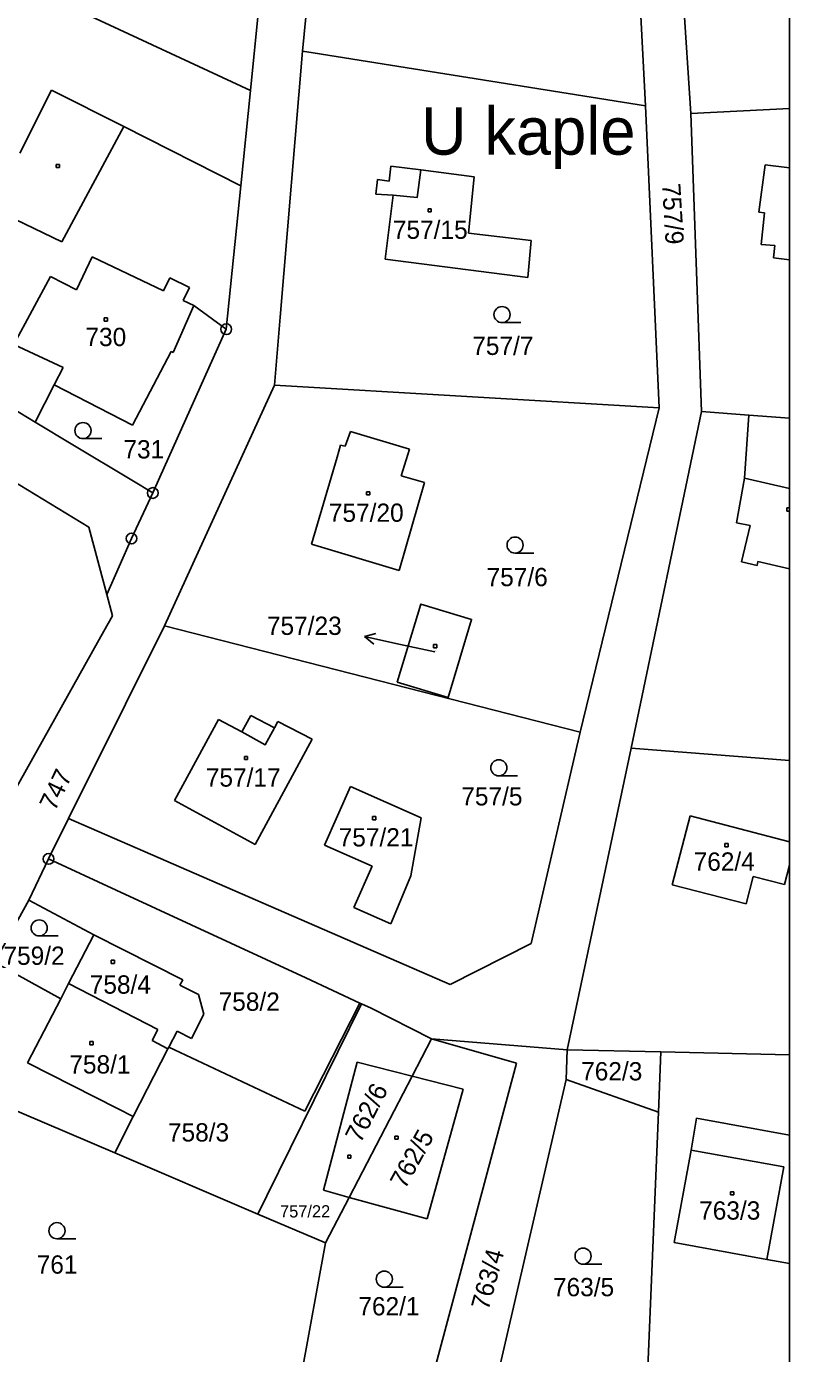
# Model space of a CAD drawing. Extents: x -468021 to -466942, y -1130484 to -1128584.
# Drawn here: x -467012.6 to -466941.7, y -1128824.5 to -1128701.2 of the extents above; entities that cross this region are included whole.
import ezdxf

# ---------------------------------------------------------------- set-up
doc = ezdxf.new("R2010")
doc.units = 0
doc.layers.add('Default', color=7, linetype='Continuous')
doc.layers.add('DKM', color=7, linetype='Continuous')

msp = doc.modelspace()

# ---------------------------------------------------------------- linework, layer by layer
at = {"layer": 'Default'}
msp.add_lwpolyline([(-468020.6, -1128583.91), (-466941.68, -1128583.91), (-466941.68, -1130484.41), (-468020.6, -1130484.41)], close=True, dxfattribs=at)
at = {"layer": 'DKM'}
for p, q in [((-466956.78, -1128676.23), (-466955.06, -1128708.53)), ((-466991.79, -1128707.11), (-466988.79, -1128677.59)), ((-466986.94, -1128703.44), (-466984.97, -1128682.98)), ((-466952.47, -1128684.89), (-466950.86, -1128709.24)), ((-467036.09, -1128686.49), (-466991.79, -1128707.11)), ((-466986.94, -1128703.44), (-466989.03, -1128728.17)), ((-466985.96, -1128703.6), (-466986.94, -1128703.44)), ((-466955.06, -1128708.53), (-466985.96, -1128703.6)), ((-467013.23, -1128712.92), (-467010.27, -1128707.07)), ((-467010.27, -1128707.07), (-467003.56, -1128710.46)), ((-466992.69, -1128715.95), (-466991.79, -1128707.11)), ((-466953.8, -1128736.6), (-466955.06, -1128708.53)), ((-466950.86, -1128709.24), (-466941.68, -1128708.79)), ((-466949.85, -1128736.93), (-466950.86, -1128709.24)), ((-467003.56, -1128710.46), (-467009.33, -1128721.17)), ((-467003.56, -1128710.46), (-466992.69, -1128715.95)), ((-467009.84, -1128713.97), (-467009.54, -1128713.97)), ((-467009.84, -1128714.27), (-467009.84, -1128713.97)), ((-467009.54, -1128714.27), (-467009.84, -1128714.27)), ((-467009.54, -1128713.97), (-467009.54, -1128714.27)), ((-466978.88, -1128715.53), (-466978.74, -1128714.14)), ((-466978.74, -1128714.14), (-466975.96, -1128714.49)), ((-466975.96, -1128714.49), (-466970.98, -1128715.12)), ((-466944.54, -1128718.4), (-466943.95, -1128714)), ((-466943.95, -1128714), (-466941.68, -1128714.28)), ((-466992.69, -1128715.95), (-466994.04, -1128729.29)), ((-466980.13, -1128716.74), (-466979.98, -1128715.39)), ((-466979.98, -1128715.39), (-466978.88, -1128715.53)), ((-466970.98, -1128715.12), (-466971.52, -1128720.36)), ((-466978.53, -1128716.84), (-466980.13, -1128716.74)), ((-466979.28, -1128722.79), (-466978.53, -1128716.84)), ((-467009.33, -1128721.17), (-467015.82, -1128718.04)), ((-466975.28, -1128718.09), (-466974.98, -1128718.09)), ((-466975.28, -1128718.39), (-466975.28, -1128718.09)), ((-466974.98, -1128718.39), (-466975.28, -1128718.39)), ((-466974.98, -1128718.09), (-466974.98, -1128718.39)), ((-466944.01, -1128718.47), (-466944.54, -1128718.4)), ((-466944.3, -1128721.43), (-466944.01, -1128718.47)), ((-466971.52, -1128720.36), (-466965.68, -1128721.03)), ((-466965.68, -1128721.03), (-466966.01, -1128724.47)), ((-466943.03, -1128721.52), (-466944.3, -1128721.43)), ((-466943.17, -1128722.65), (-466943.03, -1128721.52)), ((-467006.51, -1128722.56), (-467007.96, -1128725.64)), ((-466999.87, -1128725.73), (-467006.51, -1128722.56)), ((-466966.01, -1128724.47), (-466979.28, -1128722.79)), ((-466941.68, -1128722.84), (-466943.17, -1128722.65)), ((-467010.39, -1128724.39), (-467013.78, -1128730.72)), ((-467007.96, -1128725.64), (-467010.39, -1128724.39)), ((-466999.28, -1128724.51), (-466999.87, -1128725.73)), ((-466997.45, -1128725.4), (-466999.28, -1128724.51)), ((-466998.04, -1128726.61), (-466997.45, -1128725.4)), ((-466998.96, -1128731.46), (-466997.05, -1128727.09)), ((-466997.05, -1128727.09), (-466998.04, -1128726.61)), ((-466994.04, -1128729.29), (-466997.05, -1128727.09)), ((-467028.6, -1128727.82), (-467011.81, -1128737.92)), ((-467005.39, -1128728.23), (-467005.09, -1128728.23)), ((-467005.39, -1128728.53), (-467005.39, -1128728.23)), ((-467005.09, -1128728.23), (-467005.09, -1128728.53)), ((-466989.03, -1128728.17), (-466989.56, -1128734.48)), ((-467005.09, -1128728.53), (-467005.39, -1128728.53)), ((-466994.04, -1128729.29), (-467000.21, -1128743.04)), ((-466968.4, -1128728.68), (-466966.65, -1128728.68)), ((-467013.78, -1128730.72), (-467009.2, -1128732.86)), ((-467002.77, -1128738.2), (-466999.16, -1128731.35)), ((-466999.16, -1128731.35), (-466998.96, -1128731.46)), ((-467009.2, -1128732.86), (-467010.03, -1128734.46)), ((-467010.03, -1128734.46), (-467011.81, -1128737.92)), ((-467010.03, -1128734.46), (-467002.77, -1128738.2)), ((-466999.79, -1128756.85), (-466989.56, -1128734.48)), ((-466989.56, -1128734.48), (-466953.8, -1128736.6)), ((-467027.27, -1128735.26), (-467006.82, -1128747.7)), ((-466953.8, -1128736.6), (-466961.15, -1128766.75)), ((-466956.4, -1128768.21), (-466949.85, -1128736.93)), ((-466949.85, -1128736.93), (-466945.46, -1128737.27)), ((-467011.81, -1128737.92), (-467008.31, -1128740.03)), ((-466945.46, -1128737.27), (-466945.85, -1128743.13)), ((-466945.46, -1128737.27), (-466941.68, -1128737.56)), ((-467007.36, -1128739.46), (-467005.61, -1128739.46)), ((-466982.48, -1128738.81), (-466982.99, -1128740.17)), ((-466977.01, -1128740.45), (-466982.48, -1128738.81)), ((-467008.31, -1128740.03), (-467002.83, -1128743.33)), ((-466983.41, -1128740.05), (-466983.74, -1128741.19)), ((-466982.99, -1128740.17), (-466983.41, -1128740.05)), ((-466977.77, -1128742.91), (-466977.01, -1128740.45)), ((-466983.74, -1128741.19), (-466986.1, -1128749.28)), ((-467000.21, -1128743.04), (-467000.87, -1128744.51)), ((-466975.62, -1128743.53), (-466977.77, -1128742.91)), ((-466945.85, -1128743.13), (-466946.61, -1128747.29)), ((-466945.85, -1128743.13), (-466941.68, -1128744.08)), ((-467000.87, -1128744.51), (-467002.85, -1128748.74)), ((-467002.83, -1128743.33), (-467000.87, -1128744.51)), ((-466981, -1128744.39), (-466980.7, -1128744.39)), ((-466981, -1128744.69), (-466981, -1128744.39)), ((-466980.7, -1128744.39), (-466980.7, -1128744.69)), ((-466977.96, -1128751.7), (-466975.62, -1128743.53)), ((-466980.7, -1128744.69), (-466981, -1128744.69)), ((-466941.92, -1128745.89), (-466941.68, -1128745.89)), ((-466941.92, -1128746.19), (-466941.92, -1128745.89)), ((-466941.68, -1128746.19), (-466941.92, -1128746.19)), ((-467006.82, -1128747.7), (-467005.15, -1128753.95)), ((-466946.61, -1128747.29), (-466945.35, -1128747.54)), ((-466946.13, -1128750.91), (-466945.35, -1128747.54)), ((-467002.85, -1128748.74), (-467005.15, -1128753.95)), ((-466986.1, -1128749.28), (-466977.96, -1128751.7)), ((-466967.19, -1128750.1), (-466965.44, -1128750.1)), ((-466944.7, -1128751.25), (-466946.13, -1128750.91)), ((-466944.62, -1128750.88), (-466944.7, -1128751.25)), ((-466941.68, -1128751.56), (-466944.62, -1128750.88)), ((-467005.15, -1128753.95), (-467004.62, -1128755.93)), ((-467004.62, -1128755.93), (-467005.41, -1128757.34)), ((-467003.41, -1128764.13), (-466999.79, -1128756.85)), ((-466961.15, -1128766.75), (-466999.79, -1128756.85)), ((-467005.41, -1128757.34), (-467014.38, -1128773.37)), ((-466981.2, -1128757.86), (-466980.12, -1128757.58)), ((-466978.27, -1128758.49), (-466981.2, -1128757.86)), ((-466981.2, -1128757.86), (-466980.33, -1128758.56)), ((-466974.66, -1128759.26), (-466978.27, -1128758.49)), ((-466974.76, -1128758.6), (-466974.46, -1128758.6)), ((-466974.76, -1128758.9), (-466974.76, -1128758.6)), ((-466974.46, -1128758.9), (-466974.76, -1128758.9)), ((-466974.46, -1128758.6), (-466974.46, -1128758.9)), ((-467008.69, -1128774.76), (-467003.41, -1128764.13)), ((-466992.59, -1128766.7), (-466991.77, -1128765.2)), ((-466991.77, -1128765.2), (-466989.56, -1128766.34)), ((-466998.84, -1128773.09), (-466994.75, -1128765.57)), ((-466994.75, -1128765.57), (-466992.59, -1128766.7)), ((-466989.56, -1128766.34), (-466989.24, -1128765.75)), ((-466989.24, -1128765.75), (-466986.05, -1128767.4)), ((-466986.05, -1128767.4), (-466991.34, -1128777.17)), ((-466961.15, -1128766.75), (-466965.68, -1128786.38)), ((-466992.35, -1128768.99), (-466992.05, -1128768.99)), ((-466992.35, -1128769.29), (-466992.35, -1128768.99)), ((-466992.05, -1128768.99), (-466992.05, -1128769.29)), ((-466962.35, -1128796.27), (-466956.4, -1128768.21)), ((-466956.4, -1128768.21), (-466941.68, -1128769.36)), ((-466992.05, -1128769.29), (-466992.35, -1128769.29)), ((-466968.7, -1128770.8), (-466966.95, -1128770.8)), ((-466984.9, -1128777.24), (-466982.49, -1128771.8)), ((-466982.49, -1128771.8), (-466975.93, -1128774.71)), ((-466991.34, -1128777.17), (-466998.84, -1128773.09)), ((-467008.69, -1128774.76), (-467010.56, -1128778.52)), ((-466973.24, -1128790.2), (-467008.69, -1128774.76)), ((-466980.43, -1128774.58), (-466980.13, -1128774.58)), ((-466980.43, -1128774.88), (-466980.43, -1128774.58)), ((-466980.13, -1128774.88), (-466980.43, -1128774.88)), ((-466980.13, -1128774.58), (-466980.13, -1128774.88)), ((-466975.93, -1128774.71), (-466976.88, -1128780.08)), ((-466952.58, -1128780.93), (-466950.91, -1128774.52)), ((-466950.91, -1128774.52), (-466941.68, -1128776.92)), ((-466980.48, -1128779.2), (-466984.9, -1128777.24)), ((-466947.68, -1128777.08), (-466947.38, -1128777.08)), ((-466947.68, -1128777.38), (-466947.68, -1128777.08)), ((-466947.38, -1128777.38), (-466947.68, -1128777.38)), ((-466947.38, -1128777.08), (-466947.38, -1128777.38)), ((-467010.56, -1128778.52), (-467012.4, -1128782.36)), ((-467010.56, -1128778.52), (-467004.26, -1128781.43)), ((-466982.18, -1128783.02), (-466980.48, -1128779.2)), ((-466976.88, -1128780.08), (-466978.73, -1128784.55)), ((-466945.06, -1128780.14), (-466945.7, -1128782.68)), ((-466942.15, -1128780.9), (-466945.06, -1128780.14)), ((-466941.68, -1128779.11), (-466942.15, -1128780.9)), ((-467004.26, -1128781.43), (-466986.65, -1128789.58)), ((-466945.7, -1128782.68), (-466952.58, -1128780.93)), ((-467015.59, -1128788.12), (-467012.4, -1128782.36)), ((-467012.4, -1128782.36), (-467006.35, -1128785.58)), ((-466978.73, -1128784.55), (-466982.18, -1128783.02)), ((-467011.43, -1128785.68), (-467009.68, -1128785.68)), ((-467008.69, -1128790.1), (-467006.35, -1128785.58)), ((-467006.35, -1128785.58), (-466998.09, -1128789.76)), ((-466965.68, -1128786.38), (-466973.24, -1128790.2)), ((-467015.59, -1128788.12), (-467009.42, -1128791.52)), ((-467004.73, -1128787.94), (-467004.43, -1128787.94)), ((-467004.73, -1128788.24), (-467004.73, -1128787.94)), ((-467004.43, -1128788.24), (-467004.73, -1128788.24)), ((-467004.43, -1128787.94), (-467004.43, -1128788.24)), ((-467009.42, -1128791.52), (-467008.69, -1128790.1)), ((-467000.41, -1128794.37), (-467008.69, -1128790.1)), ((-466998.09, -1128789.76), (-466998.34, -1128790.24)), ((-466986.65, -1128789.58), (-466981.62, -1128791.91)), ((-466998.34, -1128790.24), (-466996.61, -1128791.12)), ((-466996.61, -1128791.12), (-466996.12, -1128792.96)), ((-467012.53, -1128797.48), (-467009.42, -1128791.52)), ((-466990.27, -1128809.84), (-466981.46, -1128791.98)), ((-466986.72, -1128801.95), (-466981.62, -1128791.91)), ((-466981.62, -1128791.91), (-466981.46, -1128791.98)), ((-466981.46, -1128791.98), (-466980.56, -1128792.4)), ((-466980.56, -1128792.4), (-466974.97, -1128795.25)), ((-466996.12, -1128792.96), (-466997.26, -1128795.2)), ((-467000.94, -1128795.4), (-467000.41, -1128794.37)), ((-466998.61, -1128794.51), (-466999.39, -1128796.02)), ((-466997.26, -1128795.2), (-466998.61, -1128794.51)), ((-467006.72, -1128795.48), (-467006.42, -1128795.48)), ((-467006.72, -1128795.78), (-467006.72, -1128795.48)), ((-467006.42, -1128795.78), (-467006.72, -1128795.78)), ((-467006.42, -1128795.48), (-467006.42, -1128795.78)), ((-466999.46, -1128796.16), (-467002.68, -1128802.46)), ((-466999.46, -1128796.16), (-467000.94, -1128795.4)), ((-466999.39, -1128796.02), (-466999.46, -1128796.16)), ((-466999.39, -1128796.02), (-466986.72, -1128801.95)), ((-466974.97, -1128795.25), (-466976.76, -1128798.7)), ((-466974.97, -1128795.25), (-466967.06, -1128797.49)), ((-466962.35, -1128796.27), (-466974.97, -1128795.25)), ((-466962.35, -1128796.27), (-466962.44, -1128799.03)), ((-466962.35, -1128796.27), (-466953.64, -1128796.46)), ((-467012.53, -1128797.48), (-467004.14, -1128801.72)), ((-466981.86, -1128797.4), (-466985, -1128809.31)), ((-466976.76, -1128798.7), (-466981.86, -1128797.4)), ((-466967.06, -1128797.49), (-466977.55, -1128836.65)), ((-466953.87, -1128802.05), (-466953.64, -1128796.46)), ((-466953.64, -1128796.46), (-466941.68, -1128796.72)), ((-467004.41, -1128805.84), (-467021.4, -1128798.6)), ((-466976.76, -1128798.7), (-466982.61, -1128809.97)), ((-466972.03, -1128799.9), (-466976.76, -1128798.7)), ((-466975.36, -1128811.97), (-466972.03, -1128799.9)), ((-466971.56, -1128838.36), (-466962.44, -1128799.03)), ((-466962.44, -1128799.03), (-466953.87, -1128802.05)), ((-467002.68, -1128802.46), (-467004.41, -1128805.84)), ((-467004.14, -1128801.72), (-467002.68, -1128802.46)), ((-466953.87, -1128802.05), (-466955.21, -1128834.24)), ((-466950.83, -1128805.57), (-466950.32, -1128802.6)), ((-466950.32, -1128802.6), (-466941.68, -1128804.2)), ((-466978.36, -1128804.27), (-466978.06, -1128804.27)), ((-466978.36, -1128804.57), (-466978.36, -1128804.27)), ((-466978.06, -1128804.57), (-466978.36, -1128804.57)), ((-466978.06, -1128804.27), (-466978.06, -1128804.57)), ((-466991.1, -1128811.52), (-467004.41, -1128805.84)), ((-466982.75, -1128806.04), (-466982.45, -1128806.04)), ((-466982.75, -1128806.34), (-466982.75, -1128806.04)), ((-466982.45, -1128806.04), (-466982.45, -1128806.34)), ((-466952.41, -1128814.18), (-466950.83, -1128805.57)), ((-466950.83, -1128805.57), (-466942.21, -1128807.14)), ((-466982.45, -1128806.34), (-466982.75, -1128806.34)), ((-466942.21, -1128807.14), (-466943.78, -1128815.76)), ((-466991.1, -1128811.52), (-466990.27, -1128809.84)), ((-466985, -1128809.31), (-466982.61, -1128809.97)), ((-466947.17, -1128809.45), (-466946.87, -1128809.45)), ((-466947.17, -1128809.75), (-466947.17, -1128809.45)), ((-466946.87, -1128809.75), (-466947.17, -1128809.75)), ((-466946.87, -1128809.45), (-466946.87, -1128809.75)), ((-466982.61, -1128809.97), (-466984.8, -1128814.2)), ((-466982.61, -1128809.97), (-466975.36, -1128811.97)), ((-466984.8, -1128814.2), (-466991.1, -1128811.52)), ((-467009.78, -1128813.82), (-467008.03, -1128813.82)), ((-466987.07, -1128826.6), (-466984.8, -1128814.2)), ((-466943.78, -1128815.76), (-466952.41, -1128814.18)), ((-466941.68, -1128816.12), (-466943.78, -1128815.76)), ((-466960.87, -1128816.18), (-466959.12, -1128816.18)), ((-466979.35, -1128818.32), (-466977.6, -1128818.32))]:
    msp.add_line(p, q, dxfattribs=at)
for points in [[(-466975.96, -1128714.49), (-466976.28, -1128717.04), (-466978.53, -1128716.84)], [(-466978.14, -1128762.1), (-466975.95, -1128754.84), (-466971.23, -1128756.26), (-466973.41, -1128763.51), (-466978.14, -1128762.1)], [(-466992.59, -1128766.7), (-466990.43, -1128767.92), (-466989.56, -1128766.34)]]:
    msp.add_lwpolyline(points, dxfattribs=at)
for centre, radius in [((-466968.4, -1128727.93), 0.75), ((-466994.04, -1128729.29), 0.5), ((-466994.04, -1128729.29), 0.01), ((-467007.36, -1128738.71), 0.75), ((-467000.87, -1128744.51), 0.5), ((-467000.87, -1128744.51), 0.01), ((-467002.85, -1128748.74), 0.5), ((-467002.85, -1128748.74), 0.01), ((-466967.19, -1128749.35), 0.75), ((-466968.7, -1128770.05), 0.75), ((-467010.56, -1128778.52), 0.5), ((-467010.56, -1128778.52), 0.01), ((-467011.43, -1128784.93), 0.75), ((-467009.78, -1128813.07), 0.75), ((-466960.87, -1128815.43), 0.75), ((-466979.35, -1128817.57), 0.75)]:
    msp.add_circle(centre, radius, dxfattribs=at)

# ---------------------------------------------------------------- texts
for s, height, p in [('U kaple', 4.4, (-466975.94, -1128713.07)), ('757/15', 1.7, (-466978.55, -1128720.89)), ('730', 1.7, (-467007.13, -1128730.86)), ('757/7', 1.7, (-466971.17, -1128731.68)), ('731', 1.7, (-467003.6, -1128741.3)), ('757/20', 1.7, (-466984.5, -1128747.19)), ('757/6', 1.7, (-466969.84, -1128753.17)), ('757/23', 1.7, (-466990.26, -1128757.7)), ('757/23', 0.1, (-466974.92, -1128759.26)), ('757/17', 1.7, (-466995.94, -1128771.8)), ('757/5', 1.7, (-466972.19, -1128773.55)), ('757/21', 1.7, (-466983.59, -1128777.36)), ('759/2', 1.7, (-467014.75, -1128788.36)), ('758/4', 1.7, (-467006.73, -1128791.04)), ('758/2', 1.7, (-466994.75, -1128792.63)), ('758/1', 1.7, (-467008.63, -1128798.46)), ('762/3', 1.7, (-466961.05, -1128799.1)), ('758/3', 1.7, (-466999.46, -1128804.78)), ('757/22', 1.14, (-466989.04, -1128811.84)), ('763/3', 1.7, (-466950.08, -1128812.04)), ('761', 1.7, (-467011.66, -1128817.06)), ('763/5', 1.7, (-466963.67, -1128819.16)), ('762/1', 1.7, (-466981.76, -1128820.94))]:
    msp.add_text(s, height=height, dxfattribs=at).set_placement(p)
for s, rotation, p in [('757/9', 273.4566, (-466953.53, -1128715.78)), ('747', 64.0786, (-467009.96, -1128774.15)), ('762/4', 0.1846, (-466950.59, -1128779.62)), ('762/6', 62.689, (-466981.56, -1128805.01)), ('762/5', 61.1673, (-466977.42, -1128809.28)), ('763/4', 74.8477, (-466969.67, -1128820.54))]:
    msp.add_text(s, height=1.7, rotation=rotation, dxfattribs=at).set_placement(p)

doc.saveas('drawing.dxf')
